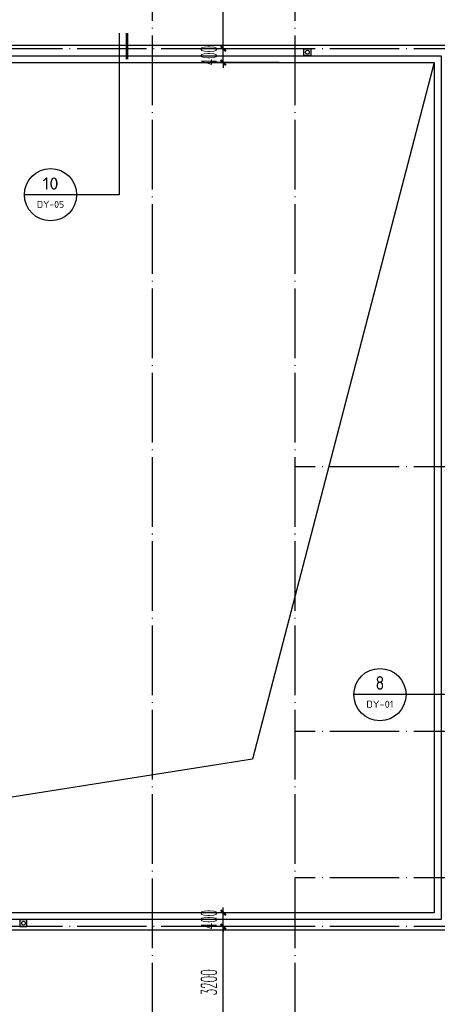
# Model space of a CAD drawing. Extents: x 1779708 to 7299578, y -1121471 to 88434.
# Tile 503 of 656: x 4870158 to 4882161, y -963173 to -934910. Entities that reach past the tile are written whole.
import ezdxf
from ezdxf.enums import TextEntityAlignment as Align

# ---------------------------------------------------------------- set-up
doc = ezdxf.new("R2010")
doc.units = 0
doc.header["$LTSCALE"] = 1000
doc.header["$MEASUREMENT"] = 0
doc.linetypes.add('DASH', pattern=[0.35, 0.25, -0.1])
doc.linetypes.add('DOTE', pattern=[2.42, 2, -0.2, 0.02, -0.2])
doc.layers.get('0').update_dxf_attribs({"linetype": 'CONTINUOUS'})
doc.layers.get('Defpoints').update_dxf_attribs({"linetype": 'CONTINUOUS'})
for name, color, linetype in [('11111111111111111111111111111', 50, 'DASH'), ('DIM_IDEN', 3, 'CONTINUOUS'), ('DIM_污水', 3, 'CONTINUOUS'), ('DOTE', 1, 'DOTE'), ('P_PS_DIM', 1, 'CONTINUOUS'), ('PUB_DIM', 3, 'CONTINUOUS'), ('PUB_TEXT', 7, 'CONTINUOUS'), ('修改', 6, 'CONTINUOUS'), ('室外构件', 4, 'CONTINUOUS'), ('栏杆', 6, 'CONTINUOUS')]:
    doc.layers.add(name, color=color, linetype=linetype)
doc.styles.add('_TCH_DIM_T3', font='SIMPLEX.shx', dxfattribs={"width": 0.494118, "bigfont": 'GBCBIG.shx'})
doc.styles.get("Standard").update_dxf_attribs({"font": 'GBENOR', "bigfont": 'GBCBIG'})
doc.dimstyles.new('_TCH_ARCH&&150', dxfattribs={"dimtxt": 446.25, "dimasz": 150, "dimexe": 375, "dimexo": 450, "dimgap": 189.375, "dimtad": 1, "dimdec": 0, "dimzin": 0, "dimdsep": 46, "dimtxsty": '_TCH_DIM_T3', "dimblk": 'ARCHTICK', "dimcen": 0.09, "dimdle": 225, "dimclrt": 7, "dimazin": 2, "dimtfac": 1, "dimtdec": 0, "dimtix": 1, "dimtmove": 2, "dimatfit": 3, "dimfxl": 250, "dimtolj": 1, "dimtzin": 0, "dimarcsym": 0})

# ---------------------------------------------------------------- blocks, each defined once
blk = doc.blocks.new('A$C159220C3')
at = {"layer": 'DOTE'}
for p, q in [((55500, 149200), (55500, 7200)), ((59600, 149200), (59600, 7200)), ((86800, 134300), (7200, 134300)), ((86800, 122300), (59600, 122300)), ((86800, 114700), (59600, 114700)), ((86800, 110500), (59600, 110500)), ((86800, 109100), (7200, 109100))]:
    blk.add_line(p, q, dxfattribs=at)
blk = doc.blocks.new('a1')
at = {"layer": '11111111111111111111111111111'}
for p, q in [((59122, 49136), (59122, 48936)), ((59322, 49136), (59122, 49136)), ((59122, 48936), (59322, 48936)), ((59322, 48936), (59322, 49136))]:
    blk.add_line(p, q, dxfattribs=at)
blk = doc.blocks.new('_ArchTick')
at = {"color": 0, "linetype": 'ByBlock', "const_width": 0.4}
blk.add_lwpolyline([(-0.5, -0.5), (0.5, 0.5)], dxfattribs=at)
blk = doc.blocks.new('*D5835')
at = {"layer": 'Defpoints', "color": 0, "transparency": 16777216}
for p in [(4876008, -960543), (4878067, -960543), (4878067, -960943)]:
    blk.add_point(p, dxfattribs=at)
at = {"layer": 'PUB_DIM', "color": 0, "lineweight": -2, "transparency": 16777216}
for p, q in [((4877617, -960543), (4875633, -960543)), ((4876008, -960543), (4876008, -960393)), ((4876008, -960943), (4876008, -960543)), ((4877617, -960943), (4875633, -960943)), ((4876008, -960943), (4876008, -961093))]:
    blk.add_line(p, q, dxfattribs=at)
at = {"layer": 'PUB_DIM', "color": 0, "lineweight": -2, "transparency": 16777216, "xscale": 150, "yscale": 150, "zscale": 150}
for p, rotation in [((4876008, -960543), 270), ((4876008, -960943), 90)]:
    blk.add_blockref('_ArchTick', p, dxfattribs=dict(at, rotation=rotation))
at = {"layer": 'PUB_DIM', "color": 7, "transparency": 16777216, "insert": (4875596, -960743), "char_height": 446.2, "attachment_point": 5, "rotation": 90, "style": '_TCH_DIM_T3'}
blk.add_mtext('\\A1;400', dxfattribs=at)
blk = doc.blocks.new('*D5836')
at = {"layer": 'Defpoints', "color": 0, "transparency": 16777216}
for p in [(4876008, -960943), (4878067, -960943), (4878067, -964143)]:
    blk.add_point(p, dxfattribs=at)
at = {"layer": 'PUB_DIM', "color": 0, "lineweight": -2, "transparency": 16777216}
for p, q in [((4876008, -964368), (4876008, -960718)), ((4877617, -960943), (4875633, -960943)), ((4877617, -964143), (4875633, -964143))]:
    blk.add_line(p, q, dxfattribs=at)
at = {"layer": 'PUB_DIM', "color": 0, "lineweight": -2, "transparency": 16777216, "xscale": 150, "yscale": 150, "zscale": 150}
for p, rotation in [((4876008, -960943), 90), ((4876008, -964143), 270)]:
    blk.add_blockref('_ArchTick', p, dxfattribs=dict(at, rotation=rotation))
at = {"layer": 'PUB_DIM', "color": 7, "transparency": 16777216, "insert": (4875596, -962543), "char_height": 446.2, "attachment_point": 5, "rotation": 90, "style": '_TCH_DIM_T3'}
blk.add_mtext('\\A1;3200', dxfattribs=at)
blk = doc.blocks.new('*D5872')
at = {"layer": 'Defpoints', "color": 0, "transparency": 16777216}
for p in [(4876008, -935743), (4878067, -935743), (4878067, -936143)]:
    blk.add_point(p, dxfattribs=at)
at = {"layer": 'PUB_DIM', "color": 0, "lineweight": -2, "transparency": 16777216}
for p, q in [((4877617, -935743), (4875633, -935743)), ((4876008, -935743), (4876008, -935593)), ((4876008, -936143), (4876008, -935743)), ((4877617, -936143), (4875633, -936143)), ((4876008, -936143), (4876008, -936293))]:
    blk.add_line(p, q, dxfattribs=at)
at = {"layer": 'PUB_DIM', "color": 0, "lineweight": -2, "transparency": 16777216, "xscale": 150, "yscale": 150, "zscale": 150}
for p, rotation in [((4876008, -935743), 270), ((4876008, -936143), 90)]:
    blk.add_blockref('_ArchTick', p, dxfattribs=dict(at, rotation=rotation))
at = {"layer": 'PUB_DIM', "color": 7, "transparency": 16777216, "insert": (4875596, -935943), "char_height": 446.2, "attachment_point": 5, "rotation": 90, "style": '_TCH_DIM_T3'}
blk.add_mtext('\\A1;400', dxfattribs=at)
blk = doc.blocks.new('*D5873')
at = {"layer": 'Defpoints', "color": 0, "transparency": 16777216}
for p in [(4876008, -932543), (4878067, -932543), (4878067, -935743)]:
    blk.add_point(p, dxfattribs=at)
at = {"layer": 'PUB_DIM', "color": 0, "lineweight": -2, "transparency": 16777216}
for p, q in [((4876008, -935968), (4876008, -932318)), ((4877617, -932543), (4875633, -932543)), ((4877617, -935743), (4875633, -935743))]:
    blk.add_line(p, q, dxfattribs=at)
at = {"layer": 'PUB_DIM', "color": 0, "lineweight": -2, "transparency": 16777216, "xscale": 150, "yscale": 150, "zscale": 150}
for p, rotation in [((4876008, -932543), 90), ((4876008, -935743), 270)]:
    blk.add_blockref('_ArchTick', p, dxfattribs=dict(at, rotation=rotation))
at = {"layer": 'PUB_DIM', "color": 7, "transparency": 16777216, "insert": (4875596, -934143), "char_height": 446.2, "attachment_point": 5, "rotation": 90, "style": '_TCH_DIM_T3'}
blk.add_mtext('\\A1;3200', dxfattribs=at)

msp = doc.modelspace()

# ---------------------------------------------------------------- linework, layer by layer
at = {"layer": 'DIM_IDEN'}
for p, q in [((4873014.2, -935293.7), (4873014.2, -939934.8)), ((4871796.2, -939934.8), (4870296.2, -939934.8)), ((4873014.2, -939934.8), (4871796.2, -939934.8)), ((4881261, -954284.2), (4879761, -954284.2)), ((4887125.6, -954284.2), (4881261, -954284.2))]:
    msp.add_line(p, q, dxfattribs=at)
at = {"layer": 'DIM_IDEN', "const_width": 75}
msp.add_lwpolyline([(4873239.2, -935293.7), (4873239.2, -936043.7)], dxfattribs=at)
at = {"layer": 'DIM_IDEN'}
for centre in [(4871046.2, -939934.8), (4880511, -954284.2)]:
    msp.add_circle(centre, 750, dxfattribs=at)
at = {"layer": 'DIM_污水', "color": 8}
for centre in [(4878426.9, -935843.3), (4870267.1, -960843.3)]:
    msp.add_circle(centre, 55, dxfattribs=at)
at = {"layer": '室外构件'}
for p, q in [((4836267.1, -935643.3), (4902567.1, -935643.3)), ((4903067.1, -961043.3), (4828367.1, -961043.3))]:
    msp.add_line(p, q, dxfattribs=at)
msp.add_lwpolyline([(4882067.1, -936143.3), (4876844.6, -956137.6), (4848867.1, -960543.3)], dxfattribs=at)
at = {"layer": '栏杆'}
for points in [[(4856997.1, -935943.3), (4882267.1, -935943.3), (4882267.1, -960743.3), (4848667.1, -960743.3), (4848667.1, -940343.3)], [(4856997.1, -936143.3), (4882067.1, -936143.3), (4882067.1, -960543.3), (4848867.1, -960543.3), (4848867.1, -940343.3), (4856997.1, -940343.3)]]:
    msp.add_lwpolyline(points, dxfattribs=at)

# ---------------------------------------------------------------- block references
at = {"layer": 'P_PS_DIM', "color": 8, "xscale": -1}
msp.add_blockref('a1', (4937648.9, -984878.9), dxfattribs=at)
at = {"layer": 'P_PS_DIM', "color": 8, "rotation": 180}
msp.add_blockref('a1', (4929489.1, -911807.7), dxfattribs=at)
at = {"layer": '修改'}
msp.add_blockref('A$C159220C3', (4818467.1, -1070043.3), dxfattribs=at)

# ---------------------------------------------------------------- texts
at = {"layer": 'PUB_TEXT', "color": 7}
for s, height, width, p, p2 in [('10', 351.69, 0.979292, (4870816.3, -939789.9), (4871276, -939789.9)), ('DY-05', 201.87, 1.021526, (4870654.8, -940311.8), (4871437.6, -940311.8)), ('8', 392.6, 0.979292, (4880384.3, -954145.6), (4880637.6, -954145.6)), ('DY-01', 201.87, 1.078503, (4880119.6, -954661.3), (4880902.4, -954661.3))]:
    msp.add_text(s, height=height, dxfattribs=dict(at, width=width)).set_placement(p, p2, align=Align.FIT)

# ---------------------------------------------------------------- dimensions: what is measured, and where the dimension line sits
at = {"layer": 'PUB_DIM'}
for p1, p2, picture, middle in [((4878067.1, -935743.3), (4878067.1, -932543.3), '*D5873', (4875595.9, -934143.3)), ((4878067.1, -936143.3), (4878067.1, -935743.3), '*D5872', (4875595.9, -935943.3)), ((4878067.1, -960943.3), (4878067.1, -960543.3), '*D5835', (4875595.9, -960743.3)), ((4878067.1, -964143.3), (4878067.1, -960943.3), '*D5836', (4875595.9, -962543.3))]:
    dim = msp.add_aligned_dim(p1=p1, p2=p2, distance=2058.7, dimstyle='_TCH_ARCH&&150', dxfattribs=at)
    dim.commit()
    dim.dimension.update_dxf_attribs({"geometry": picture, "text_midpoint": middle})

doc.saveas('drawing.dxf')
